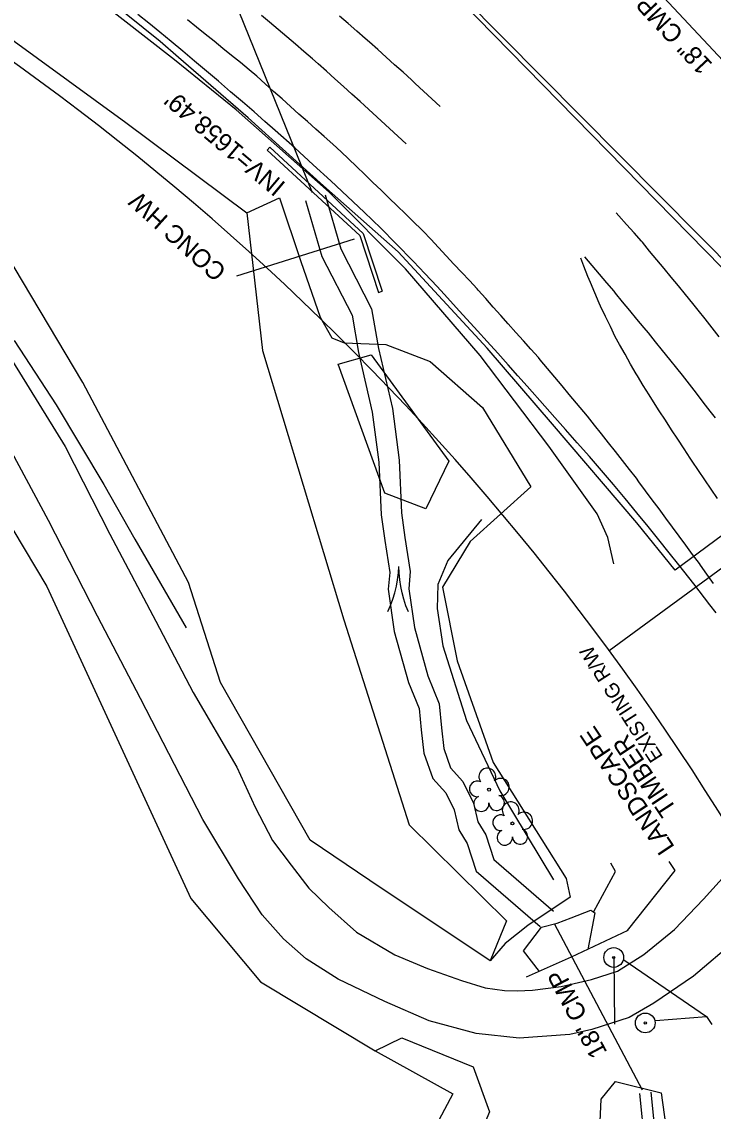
# Model space of a CAD drawing. Extents: x 472260 to 482161, y 489063 to 507124.
# Drawn here: x 480736 to 480888.5, y 492884.2 to 493124.5 of the extents above; entities that cross this region are included whole.
import ezdxf

# ---------------------------------------------------------------- set-up
doc = ezdxf.new("R2010")
doc.units = 0
for name, color, linetype in [('CTL Primary Horizontal and Vertical CELL', 7, 'Continuous'), ('Exist Plan Preparation Watershed Blue', 7, 'Continuous'), ('Exist Structure Minor Drop Inlet Cogo Elevation', 7, 'Continuous'), ('Exist Structure Minor Pipes CMP 15 Inch Cogo Comment', 7, 'Continuous'), ('Exist Structure Minor Pipes CMP 15 Inch Cogo Point CELL', 7, 'Continuous'), ('Exist Structure Minor Pipes CMP 30 Inch', 7, 'Continuous'), ('Prop Drainage Structure Catch Basin Convert From Junction Box Label', 7, 'Continuous'), ('Prop Drainage Structure Drop Inlet Grate 2 Narrow Slots and Flat Grates 840 29 CELL', 7, 'Continuous'), ('Prop Drainage Structure Drop Inlet Grate 2 Narrow Slots and Sag Grates 840 24 CELL', 7, 'Continuous'), ('Prop Drainage Structure Drop Inlet Grate 2 Wide Slots and Flat Grates 840 20 Label', 7, 'Continuous'), ('Prop Drainage Structure Outlet Berm Ditch 850 10 CELL', 7, 'Continuous'), ('Prop Drainage Structure Pipe RCP 18in Class III', 7, 'Continuous'), ('Prop Drainage Structure Pipe RCP 24in Class III', 7, 'Continuous'), ('Prop Drainage Structure Pipe RCP 36in Class III', 7, 'Continuous'), ('Prop Drainage Structure Pipe RCP 48in Class IV Label', 7, 'Continuous'), ('Prop Drainage Structure Pipe RCP 66in Class IV', 7, 'Continuous'), ('Prop Drainage Structure Pipe RCP 66in Class IV Label', 7, 'Continuous'), ('Prop Drainage Structure Pipe RCP 72in Class III', 7, 'Continuous'), ('Prop Drainage Structure Pipe Side Drain 18in Label', 7, 'Continuous'), ('Prop Drainage Structure Pipe Stub Out CELL', 7, 'Continuous'), ('Prop Drainage Structure Plot Symbol 20 Scale CELL', 7, 'Continuous'), ('Prop Drainage Structure Plot Symbol 50 Scale', 7, 'Continuous'), ('Prop Drainage Structure Plot Symbol 50 Scale CELL', 7, 'Continuous'), ('Prop Drainage Structure Tops and Inverts LABEL', 7, 'Continuous'), ('Prop Erosion Rip Rap Class I', 7, 'Continuous'), ('Prop Erosion Rip Rap Pad at Outlet Label', 7, 'Continuous'), ('Prop Grid Mask', 7, 'Continuous'), ('Prop SS Fill Line', 7, 'Continuous'), ('Scratch_Level_4', 7, 'Continuous'), ('Scratch_Level_8', 7, 'Continuous')]:
    doc.layers.add(name, color=color, linetype=linetype)

msp = doc.modelspace()

# ---------------------------------------------------------------- linework, layer by layer
at = {"layer": 'CTL Primary Horizontal and Vertical CELL'}
msp.add_line((480809.32, 493076.57), (480783.35, 493068.37), dxfattribs=at)
at = {"layer": 'Exist Plan Preparation Watershed Blue'}
for points in [[(480850.15, 492915.02), (480846.62, 492919.52), (480850.64, 492924.74), (480854.1, 492925.62), (480857.17, 492926.83), (480861.51, 492928.53), (480862.37, 492927.91)], [(480862.37, 492927.91), (480860.83, 492919.84)]]:
    msp.add_lwpolyline(points, dxfattribs=at)
at = {"layer": 'Exist Structure Minor Drop Inlet Cogo Elevation'}
msp.add_arc((480394.24, 492639.96), 584.61, 22.51531, 56.41358, dxfattribs=at)
at = {"layer": 'Exist Structure Minor Pipes CMP 15 Inch Cogo Comment'}
msp.add_line((480865.56, 492985.83), (480906.51, 493015.87), dxfattribs=at)
at = {"layer": 'Prop Drainage Structure Catch Basin Convert From Junction Box Label'}
for p, q in [((480929.19, 493033.07), (480830.91, 493132.33)), ((480922.49, 493037.47), (480832.92, 493129)), ((480940.45, 493048.46), (480880.13, 493003.51))]:
    msp.add_line(p, q, dxfattribs=at)
for points in [[(480766.54, 493120.12), (480739.92, 493141.6), (480722.35, 493154.68), (480704.66, 493166.71), (480679.81, 493182.83), (480654.84, 493197.57), (480635.22, 493208.66), (480604.02, 493224.85), (480570.39, 493240.21), (480534.16, 493255.33), (480494.13, 493270.86), (480462.93, 493282.22)], [(480880.13, 493003.51), (480871.68, 493013.96), (480853.03, 493035.73), (480838.65, 493052.53), (480818.98, 493073.73), (480802.54, 493088.31), (480785.93, 493103.33), (480770.6, 493116.64), (480766.54, 493120.12)]]:
    msp.add_lwpolyline(points, dxfattribs=at)
at = {"layer": 'Prop Drainage Structure Drop Inlet Grate 2 Narrow Slots and Flat Grates 840 29 CELL'}
msp.add_lwpolyline([(480869.61, 492924.05), (480880.09, 492937.27), (480878.78, 492939.26)], dxfattribs=at)
at = {"layer": 'Prop Drainage Structure Drop Inlet Grate 2 Narrow Slots and Sag Grates 840 24 CELL'}
for points in [[(480820.8, 493097.57), (480818.96, 493099.26), (480817.12, 493100.94), (480815.28, 493102.63), (480813.44, 493104.32), (480811.6, 493106), (480810.63, 493106.89), (480808.78, 493108.56), (480806.92, 493110.24), (480805.07, 493111.91), (480803.22, 493113.58), (480801.37, 493115.26), (480800.15, 493116.35), (480798.24, 493117.97), (480796.34, 493119.58), (480794.44, 493121.19), (480792.53, 493122.81), (480790.63, 493124.42), (480788.89, 493125.89)], [(480828.25, 493105.79), (480826.43, 493107.5), (480824.61, 493109.21), (480822.79, 493110.92), (480821.96, 493111.7), (480820.1, 493113.37), (480818.24, 493115.03), (480816.38, 493116.69), (480814.52, 493118.36), (480812.66, 493120.02), (480811.75, 493120.83), (480809.87, 493122.47), (480807.98, 493124.1), (480806.09, 493125.74)], [(480888.56, 493000.57), (480887.12, 493002.61), (480885.69, 493004.65), (480885.44, 493005), (480883.96, 493007.01), (480882.47, 493009.01), (480880.99, 493011.02), (480879.51, 493013.02), (480878.03, 493015.03), (480876.55, 493017.04), (480875.06, 493019.04), (480873.58, 493021.05), (480872.1, 493023.05), (480871.55, 493023.8), (480870.01, 493025.75), (480868.46, 493027.71), (480866.92, 493029.67), (480865.37, 493031.63), (480863.83, 493033.58), (480862.28, 493035.54), (480860.74, 493037.5), (480859.96, 493038.49), (480858.36, 493040.4), (480856.75, 493042.31), (480855.15, 493044.22), (480853.54, 493046.12), (480851.94, 493048.03), (480850.34, 493049.94), (480849.95, 493050.41), (480848.29, 493052.27), (480846.63, 493054.13), (480844.97, 493055.99), (480843.31, 493057.86), (480841.65, 493059.72), (480839.99, 493061.58), (480838.33, 493063.44), (480836.67, 493065.3), (480836.43, 493065.58), (480834.72, 493067.4), (480833.02, 493069.22), (480831.31, 493071.05), (480829.61, 493072.87), (480827.91, 493074.69), (480826.2, 493076.52), (480824.5, 493078.34), (480824.19, 493078.66), (480822.4, 493080.4), (480820.61, 493082.13), (480818.81, 493083.87), (480817.02, 493085.6), (480815.23, 493087.34), (480813.43, 493089.08), (480811.64, 493090.81), (480809.85, 493092.55), (480808.05, 493094.28), (480806.44, 493095.85), (480804.57, 493097.51), (480802.71, 493099.17), (480800.85, 493100.84), (480798.99, 493102.5), (480797.13, 493104.16), (480795.27, 493105.82), (480793.41, 493107.49), (480791.55, 493109.15), (480789.68, 493110.81), (480787.82, 493112.48), (480786.18, 493113.94), (480784.24, 493115.51), (480782.29, 493117.08), (480780.35, 493118.64), (480778.41, 493120.21), (480776.46, 493121.78), (480774.52, 493123.34), (480772.58, 493124.91)], [(480889.82, 493055.03), (480888.27, 493056.99), (480886.72, 493058.95), (480885.17, 493060.9), (480884, 493062.38), (480882.41, 493064.31), (480880.83, 493066.23), (480879.24, 493068.16), (480877.65, 493070.08), (480876.06, 493072.01), (480874.48, 493073.93), (480872.89, 493075.85), (480872.7, 493076.09), (480871.03, 493077.94), (480869.36, 493079.8), (480867.7, 493081.66), (480867.08, 493082.35)], [(480889.44, 493019.31), (480888.04, 493021.38), (480886.65, 493023.45), (480885.25, 493025.52), (480883.86, 493027.59), (480883.42, 493028.24), (480882.06, 493030.33), (480880.69, 493032.42), (480879.33, 493034.51), (480877.96, 493036.6), (480876.6, 493038.69), (480875.71, 493040.05), (480874.4, 493042.18), (480873.08, 493044.3), (480871.77, 493046.42), (480871.52, 493046.81), (480870.29, 493048.99), (480869.07, 493051.16), (480867.84, 493053.34), (480866.89, 493055.01), (480865.81, 493057.26), (480864.73, 493059.52), (480863.65, 493061.77), (480863.35, 493062.4), (480862.38, 493064.7), (480861.41, 493067), (480860.87, 493068.28), (480859.95, 493070.6), (480859.27, 493072.32)], [(480860.08, 493072.64), (480861.7, 493070.74), (480863.31, 493068.84), (480864.93, 493066.94), (480866.55, 493065.04), (480866.86, 493064.67), (480868.44, 493062.75), (480870.03, 493060.82), (480871.61, 493058.9), (480873.2, 493056.97), (480874.12, 493055.85), (480875.68, 493053.91), (480877.25, 493051.97), (480878.82, 493050.03), (480880.39, 493048.09), (480881.67, 493046.51), (480883.19, 493044.53), (480884.71, 493042.55), (480886.23, 493040.58), (480887.76, 493038.6), (480888.91, 493037.1)]]:
    msp.add_lwpolyline(points, dxfattribs=at)
at = {"layer": 'Prop Drainage Structure Drop Inlet Grate 2 Wide Slots and Flat Grates 840 20 Label'}
for p, q in [((480839.06, 492955.11), (480839.06, 492955.11)), ((480844.22, 492947.66), (480844.22, 492947.66))]:
    msp.add_line(p, q, dxfattribs=at)
for centre in [(480839.06, 492955.11), (480844.22, 492947.66)]:
    msp.add_circle(centre, 0.326, dxfattribs=at)
for centre, radius, start, end in [((480838.68, 492957.99), 1.86, 330.1651, 219.7134), ((480836.46, 492955.27), 1.73, 62.6636, 279.3457), ((480841.61, 492955.7), 1.9, 257.1011, 134.1999), ((480837.36, 492951.99), 1.69, 111.5671, 6.231), ((480840.73, 492952.21), 1.7, 181.2822, 74.56), ((480843.84, 492950.54), 1.86, 330.1651, 219.7134), ((480841.62, 492947.82), 1.73, 62.6636, 279.3457), ((480846.77, 492948.25), 1.9, 257.1011, 134.1999), ((480842.52, 492944.54), 1.69, 111.5671, 6.231), ((480845.9, 492944.76), 1.7, 181.2822, 74.56)]:
    msp.add_arc(centre, radius, start, end, dxfattribs=at)
at = {"layer": 'Prop Drainage Structure Pipe RCP 18in Class III'}
for points in [[(480731.82, 493053.11), (480745.57, 493030.81), (480755.43, 493011.44), (480765.56, 492992.25), (480773.81, 492976.53), (480783.4, 492960.08), (480787.49, 492951.25), (480791.33, 492943.86), (480795.43, 492938.42), (480799.32, 492933.36), (480803.73, 492929.08), (480809.83, 492923.64), (480818.3, 492918.64), (480825.49, 492915.64), (480832.97, 492913.04), (480838.19, 492911.4), (480842.45, 492910.77), (480845.29, 492910.74), (480848.64, 492910.85), (480854.99, 492911.66), (480861.67, 492913.2), (480867.41, 492915.1), (480873.23, 492918.74), (480879.96, 492924.23), (480886.32, 492930.94), (480891.84, 492937.08)], [(480836.23, 492901.3), (480825.85, 492904.14), (480816.04, 492908.4), (480805.75, 492913.33), (480798.74, 492917.81), (480793.73, 492922.17), (480788.99, 492927.46), (480783.78, 492935.47), (480775.9, 492948.54), (480762.17, 492975.19), (480752.7, 492993.36), (480741.93, 493014.47), (480733.78, 493029.56), (480725.94, 493041.88), (480720.54, 493049.96)], [(480904.76, 492933.28), (480898.48, 492926.91), (480893.36, 492921.79), (480884.14, 492913.96), (480875.43, 492907.97), (480869.98, 492904.84), (480861.71, 492902.17), (480856.85, 492901.09), (480845.7, 492900.31), (480836.23, 492901.3)]]:
    msp.add_lwpolyline(points, dxfattribs=at)
at = {"layer": 'Prop Drainage Structure Pipe RCP 24in Class III'}
for points in [[(480798.57, 493085.08), (480802.2, 493072.75), (480808.84, 493059.76), (480810.27, 493051.52), (480813.3, 493038.42), (480814.73, 493027.36), (480815.29, 493015.76), (480816.07, 493010.07), (480817.14, 493003.04), (480816.83, 492999.31), (480818.16, 492989.97), (480821.3, 492978.75), (480823.66, 492973), (480824.06, 492968.29), (480824.64, 492963.17), (480826.66, 492957.59), (480829.51, 492954.4), (480831.35, 492950.63), (480832.36, 492946.28), (480834.26, 492943.23), (480836.19, 492937.12), (480850.34, 492924.9)], [(480802.89, 493086.35), (480806.4, 493074.42), (480813.15, 493061.2), (480814.68, 493052.41), (480817.73, 493039.21), (480819.21, 493027.76), (480819.77, 493016.18), (480820.52, 493010.72), (480821.67, 493003.2), (480821.36, 492999.44), (480822.58, 492990.9), (480825.56, 492980.21), (480828.09, 492974.07), (480828.54, 492968.74), (480829.05, 492964.21), (480830.59, 492959.94), (480833.28, 492956.93), (480835.61, 492952.14), (480836.58, 492948.02), (480838.38, 492945.12), (480840.1, 492939.7), (480853.29, 492928.31)], [(480872.22, 492888.1), (480873.33, 492877.19), (480874.04, 492870.46), (480876.21, 492851.99), (480880.02, 492838.62), (480882.71, 492830.03)], [(480874.71, 492888.35), (480875.82, 492877.45), (480876.52, 492870.74), (480878.67, 492852.48), (480882.41, 492839.33), (480885.06, 492830.89)]]:
    msp.add_lwpolyline(points, dxfattribs=at)
at = {"layer": 'Prop Drainage Structure Pipe RCP 36in Class III'}
for p, q in [((480810.57, 493077.34), (480814.68, 493064.8)), ((480811.29, 493077.8), (480815.47, 493065.06))]:
    msp.add_line(p, q, dxfattribs=at)
at = {"layer": 'Prop Drainage Structure Pipe RCP 48in Class IV Label'}
msp.add_line((480748.56, 493213.9), (480800.08, 493086.86), dxfattribs=at)
at = {"layer": 'Prop Drainage Structure Pipe RCP 66in Class IV'}
for p, q in [((480906.71, 493098.65), (480862.43, 493146.19)), ((480872.91, 492888.85), (480853.46, 492925.54))]:
    msp.add_line(p, q, dxfattribs=at)
at = {"layer": 'Prop Drainage Structure Pipe RCP 72in Class III'}
msp.add_lwpolyline([(480837.39, 493014.74), (480829.96, 493005.68), (480827.79, 493000.38), (480827.65, 492995.09), (480828.86, 492986.87), (480834.06, 492970.34), (480841.42, 492954.84), (480853.25, 492935.25)], dxfattribs=at)
at = {"layer": 'Prop Drainage Structure Pipe Side Drain 18in Label'}
msp.add_line((480866.6, 492918.18), (480866.69, 492903.38), dxfattribs=at)
at = {"layer": 'Prop Drainage Structure Pipe Stub Out CELL'}
msp.add_lwpolyline([(480889.15, 492994.08), (480887.78, 492995.87), (480884.22, 493000.53), (480880.91, 493004.73), (480878.81, 493007.37), (480876.51, 493010.23), (480874.13, 493013.17), (480871.65, 493016.2), (480869.09, 493019.31), (480866.47, 493022.45), (480863.84, 493025.55), (480861.19, 493028.61), (480858.52, 493031.64), (480855.94, 493034.54), (480853.57, 493037.22), (480851.39, 493039.68), (480847.49, 493044.1), (480845.43, 493046.41), (480843.26, 493048.85), (480840.96, 493051.42), (480838.67, 493053.97), (480836.5, 493056.36), (480832.56, 493060.7), (480829.14, 493064.44), (480827.62, 493066.09), (480824.92, 493068.98), (480822.41, 493071.62), (480818.53, 493075.59), (480815.17, 493078.94), (480811.5, 493082.53), (480807.87, 493085.97), (480804.17, 493089.4), (480800.29, 493092.96), (480796.2, 493096.66), (480791.89, 493100.52), (480789.61, 493102.53), (480787.22, 493104.63), (480784.7, 493106.81), (480782.07, 493109.08), (480779.39, 493111.38), (480776.74, 493113.63), (480774.1, 493115.85), (480771.49, 493118.04), (480768.93, 493120.16), (480766.42, 493122.22), (480763.99, 493124.2), (480761.61, 493126.11)], dxfattribs=at)
at = {"layer": 'Prop Drainage Structure Plot Symbol 20 Scale CELL'}
for centre, radius in [((480866.56, 492918.09), 2.18), ((480866.56, 492918.09), 0.24), ((480873.52, 492903.65), 2.18), ((480873.52, 492903.65), 0.24)]:
    msp.add_circle(centre, radius, dxfattribs=at)
at = {"layer": 'Prop Drainage Structure Plot Symbol 50 Scale'}
for p, q in [((480790.12, 493096.21), (480790.69, 493096.82)), ((480790.12, 493096.21), (480810.57, 493077.34)), ((480790.69, 493096.82), (480811.29, 493077.8)), ((480814.68, 493064.8), (480815.47, 493065.06))]:
    msp.add_line(p, q, dxfattribs=at)
at = {"layer": 'Prop Drainage Structure Plot Symbol 50 Scale CELL'}
msp.add_line((480769.66, 493116.1), (480737.72, 493141.14), dxfattribs=at)
for points in [[(480866.57, 493004.94), (480865.28, 493010.7), (480862.91, 493015.92), (480852.24, 493030.9), (480837.12, 493050.92), (480820.62, 493070), (480803.82, 493086.93), (480783.25, 493105.1), (480769.66, 493116.1)], [(480734.29, 493054.23), (480743.58, 493039.99), (480754.13, 493022.46), (480760.96, 493010.37), (480772.27, 492990.77)]]:
    msp.add_lwpolyline(points, dxfattribs=at)
at = {"layer": 'Prop Drainage Structure Tops and Inverts LABEL'}
for points in [[(480785.66, 493082.33), (480792.85, 493085.7), (480797.51, 493071.62), (480801.79, 493059.31), (480804.35, 493054.77), (480807.13, 493053.68), (480816.31, 493053.32), (480826.06, 493049.57), (480837.61, 493039.41), (480848.28, 493021.88), (480834.86, 493009.84), (480828.82, 492999.78), (480832.03, 492983.49), (480839.99, 492961.09), (480856.08, 492935.53), (480856.93, 492931.37), (480847.59, 492925.15), (480842.61, 492921.18), (480839.34, 492917.38)], [(480813.95, 492897.48), (480819.83, 492900.36), (480835.59, 492893.98), (480839.17, 492884.07), (480827.82, 492857.12), (480819.52, 492842.3), (480825.9, 492825.33)], [(480869.79, 492825.49), (480867.56, 492838.86), (480866.51, 492857.09), (480866.05, 492865.28), (480863.2, 492873.67), (480863.82, 492886.84), (480866.97, 492890.69), (480877, 492888.26), (480878.34, 492878.65), (480875.82, 492862.59), (480878.87, 492846.48), (480882.1, 492825.74)]]:
    msp.add_lwpolyline(points, dxfattribs=at)
at = {"layer": 'Prop Erosion Rip Rap Class I'}
for points in [[(480868.78, 492917.56), (480887.01, 492905.09), (480888.23, 492903.31)], [(480875.75, 492904.16), (480887.01, 492905.09), (480888.23, 492903.31)]]:
    msp.add_lwpolyline(points, dxfattribs=at)
at = {"layer": 'Prop Erosion Rip Rap Pad at Outlet Label'}
for points in [[(480440.45, 493268.72), (480506.54, 493244.38), (480603.86, 493202.26), (480669.06, 493167.83), (480758.97, 493102.29)], [(480758.97, 493102.29), (480785.66, 493082.33)], [(480785.66, 493082.33), (480785.66, 493082.33), (480789.12, 493051.96), (480807.06, 492992.55), (480821.45, 492947.33), (480842.94, 492926.16), (480839.34, 492917.38), (480812.74, 492935.09), (480799.61, 492943.95), (480779.83, 492978.74), (480772.8, 493000.8), (480749.44, 493044.91), (480730.58, 493076.57)], [(480813.09, 493051), (480830.21, 493027.58), (480825.12, 493017.03), (480816.09, 493020.5), (480805.78, 493048.99), (480813.09, 493051)], [(480716.65, 493041.49), (480741.51, 492999.94), (480773.32, 492931.13), (480788.68, 492912.69), (480813.95, 492897.48), (480831.05, 492888.02), (480813.24, 492854.4), (480789.12, 492826.33), (480765.86, 492816.22), (480761.77, 492806.65), (480759.63, 492805.16)]]:
    msp.add_lwpolyline(points, dxfattribs=at)
at = {"layer": 'Prop SS Fill Line'}
msp.add_lwpolyline([(480869.7, 492924.04), (480857.2, 492918.12), (480847.24, 492913.74)], dxfattribs=at)
at = {"layer": 'Scratch_Level_4'}
msp.add_lwpolyline([(480862.17, 492928.25), (480866.92, 492937.05), (480865.89, 492938.87)], dxfattribs=at)
at = {"layer": 'Scratch_Level_8'}
msp.add_line((480819.09, 492999.37), (480819.09, 492999.37), dxfattribs=at)
for points in [[(480816.73, 492994.41), (480817.35, 492995.74), (480817.83, 492997.15), (480818.29, 492998.56), (480818.63, 492999.97), (480818.89, 493001.43), (480819.07, 493002.91), (480819.17, 493004.37)], [(480821.3, 492994.34), (480820.72, 492995.68), (480820.28, 492997.12), (480819.87, 492998.54), (480819.58, 492999.95), (480819.36, 493001.42), (480819.22, 493002.91), (480819.17, 493004.37)]]:
    msp.add_lwpolyline(points, dxfattribs=at)

# ---------------------------------------------------------------- texts
at = {"layer": 'Exist Structure Minor Pipes CMP 15 Inch Cogo Point CELL'}
msp.add_text('EXISTING R/W', height=3.2, rotation=122.7971, dxfattribs=at).set_placement((480877.52, 492962.44))
at = {"layer": 'Exist Structure Minor Pipes CMP 30 Inch'}
msp.add_text('CONC HW', height=4, rotation=138.1638, dxfattribs=at).set_placement((480781.4, 493069.88))
at = {"layer": 'Prop Drainage Structure Outlet Berm Ditch 850 10 CELL'}
for s, p in [('LANDSCAPE', (480880.11, 492942.45)), ('TIMBER', (480880.58, 492950.8))]:
    msp.add_text(s, height=4, rotation=123.5958, dxfattribs=at).set_placement(p)
at = {"layer": 'Prop Drainage Structure Pipe RCP 66in Class IV Label'}
for rotation, p in [(132.9685, (480888.54, 493115.18)), (117.9345, (480865.21, 492897.18))]:
    msp.add_text('18" CMP', height=4, rotation=rotation, dxfattribs=at).set_placement(p)
at = {"layer": 'Prop Grid Mask'}
msp.add_text("INV=1658.49'", height=4, rotation=139.8685, dxfattribs=at).set_placement((480794.43, 493088.77))

doc.saveas('drawing.dxf')
